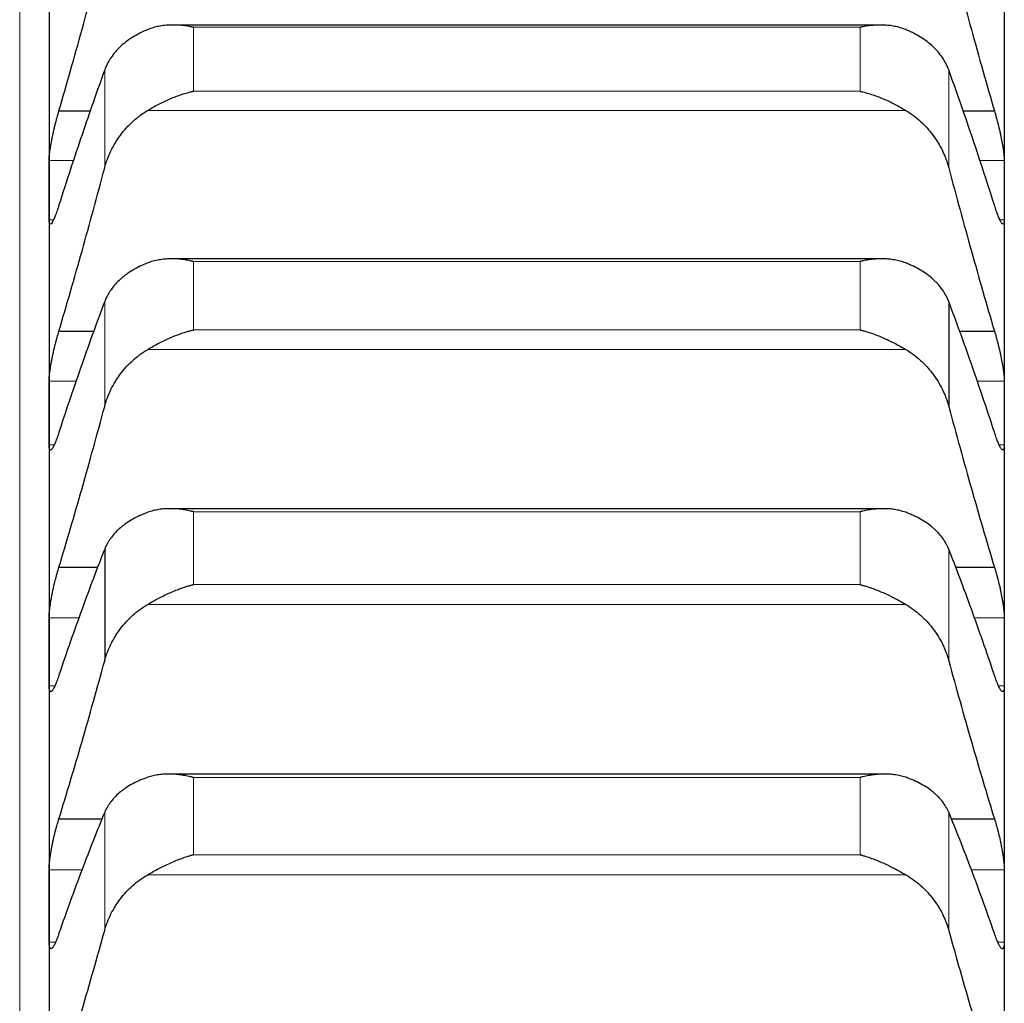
# Model space of a CAD drawing. Header units: inches. Extents: x 0 to 17820, y -10 to 12600.
# Tile 308 of 339: x 11825 to 11878, y 9229 to 9283. Entities that reach past the tile are written whole.
import ezdxf

# ---------------------------------------------------------------- set-up
doc = ezdxf.new("R2010")
doc.units = ezdxf.units.IN
doc.layers.add('1', color=7, linetype='Continuous', true_color=0xffffff)

msp = doc.modelspace()

# ---------------------------------------------------------------- linework, layer by layer
at = {"layer": '1', "color": 110, "linetype": 'Continuous', "lineweight": 13}
for p, q in [((11824.713, 9340.901), (11824.713, 8920.363)), ((11834.168, 9282.617), (11870.457, 9282.617)), ((11834.168, 9282.617), (11834.168, 9279.138)), ((11870.457, 9282.617), (11870.457, 9279.138)), ((11829.339, 9280.296), (11829.339, 9274.967)), ((11875.286, 9280.296), (11875.286, 9274.967)), ((11834.168, 9279.138), (11870.457, 9279.138)), ((11831.681, 9278.096), (11872.944, 9278.096)), ((11826.315, 9275.375), (11827.648, 9275.375)), ((11876.978, 9275.375), (11878.31, 9275.375)), ((11826.315, 9272.139), (11826.55, 9272.139)), ((11878.069, 9272.139), (11878.31, 9272.139)), ((11834.168, 9269.868), (11870.457, 9269.868)), ((11834.168, 9269.868), (11834.168, 9266.143)), ((11870.457, 9269.868), (11870.457, 9266.143)), ((11829.339, 9267.688), (11829.339, 9261.982)), ((11834.168, 9266.143), (11870.457, 9266.143)), ((11831.681, 9265.082), (11872.944, 9265.082)), ((11826.315, 9263.358), (11827.79, 9263.358)), ((11876.835, 9263.358), (11878.31, 9263.358)), ((11826.315, 9259.882), (11826.585, 9259.882)), ((11878.037, 9259.882), (11878.31, 9259.882)), ((11834.168, 9256.248), (11870.457, 9256.248)), ((11834.168, 9256.248), (11834.168, 9252.282)), ((11870.457, 9256.248), (11870.457, 9252.282)), ((11875.286, 9254.212), (11875.286, 9248.138)), ((11834.168, 9252.282), (11870.457, 9252.282)), ((11831.681, 9251.205), (11872.944, 9251.205)), ((11826.315, 9250.48), (11827.942, 9250.48)), ((11876.683, 9250.48), (11878.31, 9250.48)), ((11826.315, 9246.769), (11826.625, 9246.769)), ((11878.001, 9246.769), (11878.31, 9246.769)), ((11834.168, 9241.778), (11870.457, 9241.778)), ((11834.168, 9241.778), (11834.168, 9237.579)), ((11870.457, 9241.778), (11870.457, 9237.579)), ((11829.339, 9239.889), (11829.339, 9233.458)), ((11875.286, 9239.889), (11875.286, 9233.458)), ((11834.168, 9237.579), (11870.457, 9237.579)), ((11826.315, 9236.762), (11828.105, 9236.762)), ((11831.681, 9236.486), (11872.944, 9236.486)), ((11876.52, 9236.762), (11878.31, 9236.762)), ((11826.315, 9232.823), (11826.671, 9232.823)), ((11877.961, 9232.823), (11878.31, 9232.823))]:
    msp.add_line(p, q, dxfattribs=at)
at = {"layer": '1', "color": 2, "linetype": 'Continuous', "lineweight": 25}
for p, q in [((11826.313, 9285.017), (11826.313, 9273.757)), ((11878.313, 9285.017), (11878.313, 9273.757)), ((11871.562, 9282.742), (11833.088, 9282.742)), ((11826.85, 9278.066), (11828.558, 9278.066)), ((11876.066, 9278.066), (11877.775, 9278.066)), ((11826.313, 9273.757), (11826.313, 9261.62)), ((11878.313, 9273.757), (11878.313, 9261.62)), ((11871.649, 9270.013), (11833, 9270.013)), ((11875.286, 9267.688), (11875.286, 9261.982)), ((11826.85, 9266.08), (11828.755, 9266.08)), ((11875.87, 9266.08), (11877.775, 9266.08)), ((11826.313, 9261.62), (11826.313, 9248.625)), ((11878.313, 9261.62), (11878.313, 9248.625)), ((11871.733, 9256.414), (11832.913, 9256.414)), ((11829.339, 9254.212), (11829.339, 9248.138)), ((11826.85, 9253.229), (11828.967, 9253.229)), ((11875.658, 9253.229), (11877.775, 9253.229)), ((11826.313, 9248.625), (11826.313, 9234.792)), ((11878.313, 9248.625), (11878.313, 9234.792)), ((11871.806, 9241.967), (11832.827, 9241.967)), ((11826.85, 9239.533), (11829.198, 9239.533)), ((11875.427, 9239.533), (11877.775, 9239.533)), ((11826.313, 9234.792), (11826.313, 9220.145)), ((11878.313, 9234.792), (11878.313, 9220.145))]:
    msp.add_line(p, q, dxfattribs=at)
for points in [[(11826.85, 9278.066), (11827.061, 9278.792), (11827.481, 9280.256), (11828.106, 9282.489), (11828.725, 9284.76), (11829.135, 9286.298), (11829.339, 9287.073)], [(11875.286, 9287.073), (11875.49, 9286.298), (11875.9, 9284.76), (11876.519, 9282.489), (11877.144, 9280.256), (11877.564, 9278.792), (11877.775, 9278.066)], [(11829.339, 9280.296), (11829.135, 9279.733), (11828.725, 9278.582), (11828.106, 9276.782), (11827.481, 9274.907), (11827.061, 9273.608), (11826.85, 9272.946)], [(11877.775, 9272.946), (11877.564, 9273.608), (11877.144, 9274.907), (11876.519, 9276.782), (11875.9, 9278.582), (11875.49, 9279.733), (11875.286, 9280.296)], [(11826.313, 9273.757), (11826.313, 9274.296), (11826.313, 9274.836), (11826.315, 9275.375)], [(11826.85, 9266.08), (11827.061, 9266.793), (11827.481, 9268.232), (11828.106, 9270.434), (11828.725, 9272.676), (11829.135, 9274.199), (11829.339, 9274.967)], [(11875.286, 9274.967), (11875.49, 9274.199), (11875.9, 9272.676), (11876.519, 9270.434), (11877.144, 9268.232), (11877.564, 9266.793), (11877.775, 9266.08)], [(11878.31, 9275.375), (11878.312, 9274.836), (11878.313, 9274.296), (11878.313, 9273.757)], [(11826.315, 9272.139), (11826.313, 9272.678), (11826.313, 9273.218), (11826.313, 9273.757)], [(11878.313, 9273.757), (11878.313, 9273.218), (11878.312, 9272.678), (11878.31, 9272.139)], [(11829.339, 9267.688), (11829.135, 9267.148), (11828.725, 9266.041), (11828.106, 9264.303), (11827.481, 9262.487), (11827.061, 9261.225), (11826.85, 9260.58)], [(11877.775, 9260.58), (11877.564, 9261.225), (11877.144, 9262.487), (11876.519, 9264.303), (11875.9, 9266.041), (11875.49, 9267.148), (11875.286, 9267.688)], [(11826.313, 9261.62), (11826.313, 9262.199), (11826.313, 9262.779), (11826.315, 9263.358)], [(11878.31, 9263.358), (11878.312, 9262.779), (11878.313, 9262.199), (11878.313, 9261.62)], [(11826.315, 9259.882), (11826.313, 9260.461), (11826.313, 9261.04), (11826.313, 9261.62)], [(11826.85, 9253.229), (11827.061, 9253.927), (11827.481, 9255.34), (11828.106, 9257.506), (11828.725, 9259.717), (11829.135, 9261.222), (11829.339, 9261.982)], [(11875.286, 9261.982), (11875.49, 9261.222), (11875.9, 9259.717), (11876.519, 9257.506), (11877.144, 9255.34), (11877.564, 9253.927), (11877.775, 9253.229)], [(11878.313, 9261.62), (11878.313, 9261.04), (11878.312, 9260.461), (11878.31, 9259.882)], [(11829.339, 9254.212), (11829.135, 9253.695), (11828.725, 9252.634), (11828.106, 9250.961), (11827.481, 9249.207), (11827.061, 9247.984), (11826.85, 9247.358)], [(11877.775, 9247.358), (11877.564, 9247.984), (11877.144, 9249.207), (11876.519, 9250.961), (11875.9, 9252.634), (11875.49, 9253.695), (11875.286, 9254.212)], [(11826.313, 9248.625), (11826.313, 9249.243), (11826.313, 9249.862), (11826.315, 9250.48)], [(11878.31, 9250.48), (11878.312, 9249.862), (11878.313, 9249.243), (11878.313, 9248.625)], [(11826.315, 9246.769), (11826.313, 9247.388), (11826.313, 9248.006), (11826.313, 9248.625)], [(11878.313, 9248.625), (11878.313, 9248.006), (11878.312, 9247.388), (11878.31, 9246.769)], [(11826.85, 9239.533), (11827.061, 9240.216), (11827.481, 9241.6), (11828.106, 9243.726), (11828.725, 9245.903), (11829.135, 9247.388), (11829.339, 9248.138)], [(11875.286, 9248.138), (11875.49, 9247.388), (11875.9, 9245.903), (11876.519, 9243.726), (11877.144, 9241.6), (11877.564, 9240.216), (11877.775, 9239.533)], [(11829.339, 9239.889), (11829.135, 9239.397), (11828.725, 9238.384), (11828.106, 9236.779), (11827.481, 9235.09), (11827.061, 9233.907), (11826.85, 9233.301)], [(11877.775, 9233.301), (11877.564, 9233.907), (11877.144, 9235.09), (11876.519, 9236.779), (11875.9, 9238.384), (11875.49, 9239.397), (11875.286, 9239.889)], [(11826.313, 9234.792), (11826.313, 9235.449), (11826.313, 9236.105), (11826.315, 9236.762)], [(11878.31, 9236.762), (11878.312, 9236.105), (11878.313, 9235.449), (11878.313, 9234.792)], [(11826.315, 9232.823), (11826.313, 9233.479), (11826.313, 9234.136), (11826.313, 9234.792)], [(11878.313, 9234.792), (11878.313, 9234.136), (11878.312, 9233.479), (11878.31, 9232.823)], [(11826.85, 9225.015), (11827.061, 9225.682), (11827.481, 9227.034), (11828.106, 9229.118), (11828.725, 9231.256), (11829.135, 9232.718), (11829.339, 9233.458)], [(11875.286, 9233.458), (11875.49, 9232.718), (11875.9, 9231.256), (11876.519, 9229.118), (11877.144, 9227.034), (11877.564, 9225.682), (11877.775, 9225.015)]]:
    msp.add_open_spline(points, degree=3, dxfattribs=at)
for points, knots in [([(11831.681, 9282.492), (11831.535, 9282.433), (11831.395, 9282.37), (11831.126, 9282.234), (11830.869, 9282.089), (11830.632, 9281.927), (11830.492, 9281.82), (11830.464, 9281.798), (11830.409, 9281.754), (11830.382, 9281.732), (11830.302, 9281.664), (11830.25, 9281.618), (11830.1, 9281.477), (11830.008, 9281.381), (11829.836, 9281.181), (11829.757, 9281.078), (11829.649, 9280.918), (11829.615, 9280.864), (11829.566, 9280.782), (11829.55, 9280.754), (11829.519, 9280.698), (11829.504, 9280.67), (11829.432, 9280.529), (11829.381, 9280.414), (11829.339, 9280.296)], [0, 0, 0, 0, 0.125, 0.125, 0.25, 0.375, 0.375, 0.40625, 0.40625, 0.4375, 0.4375, 0.5, 0.5, 0.625, 0.625, 0.75, 0.75, 0.8125, 0.8125, 0.84375, 0.84375, 0.875, 0.875, 1, 1, 1, 1]), ([(11834.168, 9282.617), (11834.165, 9282.618), (11834.162, 9282.619), (11834.155, 9282.62), (11834.152, 9282.621), (11834.142, 9282.623), (11834.122, 9282.627), (11834.076, 9282.637), (11833.983, 9282.655), (11833.904, 9282.669), (11833.746, 9282.694), (11833.641, 9282.707), (11833.327, 9282.739), (11833.119, 9282.747), (11832.808, 9282.736), (11832.704, 9282.729), (11832.549, 9282.712), (11832.497, 9282.705), (11832.393, 9282.69), (11832.342, 9282.681), (11832.187, 9282.65), (11832.084, 9282.626), (11831.881, 9282.567), (11831.781, 9282.532), (11831.681, 9282.492)], [0, 0, 0, 0, 0.003906, 0.003906, 0.007813, 0.007813, 0.015625, 0.03125, 0.0625, 0.125, 0.125, 0.25, 0.25, 0.5, 0.5, 0.625, 0.625, 0.6875, 0.6875, 0.75, 0.75, 0.875, 0.875, 1, 1, 1, 1]), ([(11872.944, 9282.492), (11872.844, 9282.532), (11872.744, 9282.567), (11872.543, 9282.625), (11872.442, 9282.65), (11872.238, 9282.69), (11872.135, 9282.705), (11871.929, 9282.728), (11871.824, 9282.736), (11871.615, 9282.743), (11871.51, 9282.743), (11871.3, 9282.736), (11871.195, 9282.728), (11870.985, 9282.708), (11870.879, 9282.694), (11870.721, 9282.669), (11870.642, 9282.655), (11870.549, 9282.637), (11870.503, 9282.627), (11870.483, 9282.623), (11870.47, 9282.62), (11870.463, 9282.619), (11870.457, 9282.617)], [0, 0, 0, 0, 0.125, 0.125, 0.25, 0.25, 0.375, 0.375, 0.5, 0.5, 0.625, 0.625, 0.75, 0.75, 0.875, 0.875, 0.9375, 0.96875, 0.984375, 0.992188, 0.992188, 1, 1, 1, 1]), ([(11875.286, 9280.296), (11875.244, 9280.414), (11875.194, 9280.529), (11875.079, 9280.752), (11874.95, 9280.97), (11874.792, 9281.177), (11874.663, 9281.328), (11874.618, 9281.377), (11874.548, 9281.451), (11874.524, 9281.475), (11874.475, 9281.523), (11874.451, 9281.547), (11874.326, 9281.664), (11874.114, 9281.843), (11873.879, 9282.005), (11873.632, 9282.159), (11873.503, 9282.232), (11873.333, 9282.318), (11873.299, 9282.335), (11873.229, 9282.368), (11873.125, 9282.417), (11873.017, 9282.463), (11872.944, 9282.492)], [0, 0, 0, 0, 0.125, 0.125, 0.25, 0.375, 0.375, 0.4375, 0.4375, 0.46875, 0.46875, 0.5, 0.5, 0.625, 0.75, 0.75, 0.875, 0.875, 0.90625, 0.90625, 0.9375, 1, 1, 1, 1]), ([(11831.681, 9278.096), (11831.781, 9278.156), (11831.881, 9278.214), (11832.082, 9278.327), (11832.183, 9278.382), (11832.387, 9278.487), (11832.49, 9278.538), (11832.696, 9278.636), (11832.801, 9278.682), (11833.01, 9278.772), (11833.115, 9278.814), (11833.325, 9278.893), (11833.43, 9278.93), (11833.64, 9278.998), (11833.746, 9279.03), (11833.904, 9279.073), (11833.983, 9279.094), (11834.076, 9279.117), (11834.122, 9279.127), (11834.142, 9279.132), (11834.155, 9279.135), (11834.162, 9279.136), (11834.168, 9279.138)], [0, 0, 0, 0, 0.125, 0.125, 0.25, 0.25, 0.375, 0.375, 0.5, 0.5, 0.625, 0.625, 0.75, 0.75, 0.875, 0.875, 0.9375, 0.96875, 0.984375, 0.992188, 0.992188, 1, 1, 1, 1]), ([(11870.457, 9279.138), (11870.46, 9279.137), (11870.463, 9279.136), (11870.47, 9279.135), (11870.473, 9279.134), (11870.483, 9279.132), (11870.503, 9279.127), (11870.549, 9279.117), (11870.642, 9279.094), (11870.827, 9279.046), (11870.984, 9278.998), (11871.298, 9278.896), (11871.506, 9278.818), (11871.817, 9278.686), (11871.921, 9278.639), (11872.076, 9278.566), (11872.128, 9278.541), (11872.232, 9278.49), (11872.284, 9278.464), (11872.438, 9278.383), (11872.541, 9278.328), (11872.744, 9278.215), (11872.844, 9278.156), (11872.944, 9278.096)], [0, 0, 0, 0, 0.003906, 0.003906, 0.007813, 0.007813, 0.015625, 0.03125, 0.0625, 0.125, 0.25, 0.25, 0.5, 0.5, 0.625, 0.625, 0.6875, 0.6875, 0.75, 0.75, 0.875, 0.875, 1, 1, 1, 1]), ([(11826.315, 9275.375), (11826.315, 9275.407), (11826.317, 9275.475), (11826.325, 9275.593), (11826.334, 9275.682), (11826.342, 9275.752), (11826.345, 9275.776), (11826.351, 9275.826), (11826.354, 9275.851), (11826.372, 9275.978), (11826.389, 9276.087), (11826.413, 9276.232), (11826.419, 9276.261), (11826.427, 9276.306), (11826.429, 9276.321), (11826.435, 9276.351), (11826.449, 9276.427), (11826.475, 9276.565), (11826.501, 9276.69), (11826.528, 9276.817), (11826.543, 9276.881), (11826.586, 9277.076), (11826.617, 9277.204), (11826.665, 9277.395), (11826.681, 9277.459), (11826.705, 9277.553), (11826.714, 9277.585), (11826.731, 9277.648), (11826.739, 9277.679), (11826.781, 9277.833), (11826.816, 9277.952), (11826.85, 9278.066)], [0, 0, 0, 0, 0.0625, 0.125, 0.1875, 0.1875, 0.21875, 0.21875, 0.25, 0.25, 0.375, 0.375, 0.40625, 0.40625, 0.421875, 0.421875, 0.4375, 0.5, 0.5625, 0.5625, 0.625, 0.625, 0.75, 0.75, 0.8125, 0.8125, 0.84375, 0.84375, 0.875, 0.875, 1, 1, 1, 1]), ([(11829.339, 9274.967), (11829.381, 9275.128), (11829.431, 9275.285), (11829.546, 9275.595), (11829.675, 9275.898), (11829.833, 9276.189), (11829.962, 9276.403), (11830.007, 9276.474), (11830.077, 9276.578), (11830.101, 9276.613), (11830.15, 9276.682), (11830.174, 9276.716), (11830.299, 9276.883), (11830.511, 9277.141), (11830.746, 9277.378), (11830.993, 9277.603), (11831.122, 9277.711), (11831.292, 9277.838), (11831.326, 9277.863), (11831.396, 9277.912), (11831.5, 9277.984), (11831.608, 9278.052), (11831.681, 9278.096)], [0, 0, 0, 0, 0.125, 0.125, 0.25, 0.375, 0.375, 0.4375, 0.4375, 0.46875, 0.46875, 0.5, 0.5, 0.625, 0.75, 0.75, 0.875, 0.875, 0.90625, 0.90625, 0.9375, 1, 1, 1, 1]), ([(11872.944, 9278.096), (11873.09, 9278.009), (11873.23, 9277.915), (11873.499, 9277.714), (11873.756, 9277.501), (11873.993, 9277.264), (11874.133, 9277.109), (11874.161, 9277.077), (11874.216, 9277.014), (11874.243, 9276.981), (11874.323, 9276.884), (11874.375, 9276.817), (11874.525, 9276.616), (11874.617, 9276.478), (11874.789, 9276.195), (11874.868, 9276.05), (11874.976, 9275.826), (11875.01, 9275.751), (11875.059, 9275.636), (11875.075, 9275.598), (11875.106, 9275.52), (11875.121, 9275.481), (11875.193, 9275.286), (11875.244, 9275.128), (11875.286, 9274.967)], [0, 0, 0, 0, 0.125, 0.125, 0.25, 0.375, 0.375, 0.40625, 0.40625, 0.4375, 0.4375, 0.5, 0.5, 0.625, 0.625, 0.75, 0.75, 0.8125, 0.8125, 0.84375, 0.84375, 0.875, 0.875, 1, 1, 1, 1]), ([(11877.775, 9278.066), (11877.81, 9277.952), (11877.844, 9277.833), (11877.894, 9277.65), (11877.91, 9277.588), (11877.935, 9277.493), (11877.943, 9277.462), (11877.96, 9277.398), (11877.968, 9277.366), (11878.008, 9277.205), (11878.038, 9277.077), (11878.082, 9276.885), (11878.096, 9276.821), (11878.116, 9276.725), (11878.123, 9276.693), (11878.136, 9276.629), (11878.142, 9276.598), (11878.174, 9276.442), (11878.196, 9276.322), (11878.221, 9276.177), (11878.226, 9276.149), (11878.235, 9276.092), (11878.239, 9276.064), (11878.252, 9275.981), (11878.26, 9275.928), (11878.281, 9275.776), (11878.291, 9275.682), (11878.3, 9275.576), (11878.302, 9275.556), (11878.305, 9275.516), (11878.306, 9275.497), (11878.309, 9275.441), (11878.31, 9275.407), (11878.31, 9275.375)], [0, 0, 0, 0, 0.125, 0.125, 0.1875, 0.1875, 0.21875, 0.21875, 0.25, 0.25, 0.375, 0.375, 0.4375, 0.4375, 0.46875, 0.46875, 0.5, 0.5, 0.625, 0.625, 0.65625, 0.65625, 0.6875, 0.6875, 0.75, 0.75, 0.875, 0.875, 0.90625, 0.90625, 0.9375, 0.9375, 1, 1, 1, 1]), ([(11826.85, 9272.946), (11826.815, 9272.833), (11826.781, 9272.727), (11826.731, 9272.58), (11826.715, 9272.533), (11826.69, 9272.465), (11826.682, 9272.442), (11826.665, 9272.399), (11826.657, 9272.378), (11826.617, 9272.276), (11826.587, 9272.204), (11826.543, 9272.113), (11826.529, 9272.085), (11826.509, 9272.047), (11826.502, 9272.035), (11826.489, 9272.012), (11826.483, 9272.002), (11826.451, 9271.954), (11826.429, 9271.928), (11826.404, 9271.911), (11826.399, 9271.908), (11826.39, 9271.905), (11826.386, 9271.904), (11826.373, 9271.903), (11826.365, 9271.906), (11826.344, 9271.924), (11826.334, 9271.949), (11826.325, 9271.997), (11826.323, 9272.007), (11826.32, 9272.029), (11826.319, 9272.041), (11826.316, 9272.079), (11826.315, 9272.107), (11826.315, 9272.139)], [0, 0, 0, 0, 0.125, 0.125, 0.1875, 0.1875, 0.21875, 0.21875, 0.25, 0.25, 0.375, 0.375, 0.4375, 0.4375, 0.46875, 0.46875, 0.5, 0.5, 0.625, 0.625, 0.65625, 0.65625, 0.6875, 0.6875, 0.75, 0.75, 0.875, 0.875, 0.90625, 0.90625, 0.9375, 0.9375, 1, 1, 1, 1]), ([(11878.31, 9272.139), (11878.31, 9272.107), (11878.308, 9272.051), (11878.3, 9271.985), (11878.291, 9271.953), (11878.283, 9271.934), (11878.28, 9271.929), (11878.274, 9271.919), (11878.271, 9271.915), (11878.253, 9271.9), (11878.236, 9271.9), (11878.212, 9271.917), (11878.206, 9271.921), (11878.198, 9271.929), (11878.196, 9271.932), (11878.19, 9271.937), (11878.176, 9271.953), (11878.15, 9271.989), (11878.124, 9272.033), (11878.097, 9272.083), (11878.083, 9272.111), (11878.039, 9272.204), (11878.008, 9272.275), (11877.96, 9272.397), (11877.944, 9272.44), (11877.92, 9272.508), (11877.911, 9272.531), (11877.894, 9272.579), (11877.886, 9272.603), (11877.844, 9272.727), (11877.809, 9272.833), (11877.775, 9272.946)], [0, 0, 0, 0, 0.0625, 0.125, 0.1875, 0.1875, 0.21875, 0.21875, 0.25, 0.25, 0.375, 0.375, 0.40625, 0.40625, 0.421875, 0.421875, 0.4375, 0.5, 0.5625, 0.5625, 0.625, 0.625, 0.75, 0.75, 0.8125, 0.8125, 0.84375, 0.84375, 0.875, 0.875, 1, 1, 1, 1]), ([(11831.681, 9269.789), (11831.535, 9269.733), (11831.395, 9269.672), (11831.126, 9269.543), (11830.869, 9269.405), (11830.632, 9269.249), (11830.492, 9269.147), (11830.464, 9269.126), (11830.409, 9269.084), (11830.382, 9269.063), (11830.302, 9268.998), (11830.25, 9268.954), (11830.1, 9268.82), (11830.008, 9268.727), (11829.836, 9268.536), (11829.757, 9268.437), (11829.649, 9268.284), (11829.615, 9268.232), (11829.566, 9268.153), (11829.55, 9268.127), (11829.519, 9268.073), (11829.504, 9268.046), (11829.432, 9267.911), (11829.381, 9267.801), (11829.339, 9267.688)], [0, 0, 0, 0, 0.125, 0.125, 0.25, 0.375, 0.375, 0.40625, 0.40625, 0.4375, 0.4375, 0.5, 0.5, 0.625, 0.625, 0.75, 0.75, 0.8125, 0.8125, 0.84375, 0.84375, 0.875, 0.875, 1, 1, 1, 1]), ([(11834.168, 9269.868), (11834.165, 9269.869), (11834.162, 9269.87), (11834.155, 9269.871), (11834.152, 9269.872), (11834.142, 9269.874), (11834.122, 9269.879), (11834.076, 9269.889), (11833.983, 9269.909), (11833.904, 9269.924), (11833.746, 9269.952), (11833.641, 9269.967), (11833.327, 9270.004), (11833.119, 9270.015), (11832.808, 9270.011), (11832.704, 9270.006), (11832.549, 9269.992), (11832.497, 9269.986), (11832.393, 9269.972), (11832.342, 9269.965), (11832.187, 9269.937), (11832.084, 9269.915), (11831.881, 9269.86), (11831.781, 9269.827), (11831.681, 9269.789)], [0, 0, 0, 0, 0.003906, 0.003906, 0.007812, 0.007812, 0.015625, 0.03125, 0.0625, 0.125, 0.125, 0.25, 0.25, 0.5, 0.5, 0.625, 0.625, 0.6875, 0.6875, 0.75, 0.75, 0.875, 0.875, 1, 1, 1, 1]), ([(11872.944, 9269.789), (11872.844, 9269.827), (11872.744, 9269.86), (11872.543, 9269.914), (11872.442, 9269.937), (11872.238, 9269.973), (11872.135, 9269.986), (11871.929, 9270.005), (11871.824, 9270.011), (11871.615, 9270.014), (11871.51, 9270.012), (11871.3, 9270.001), (11871.195, 9269.992), (11870.985, 9269.967), (11870.879, 9269.952), (11870.721, 9269.924), (11870.642, 9269.909), (11870.549, 9269.889), (11870.503, 9269.879), (11870.483, 9269.874), (11870.47, 9269.871), (11870.463, 9269.87), (11870.457, 9269.868)], [0, 0, 0, 0, 0.125, 0.125, 0.25, 0.25, 0.375, 0.375, 0.5, 0.5, 0.625, 0.625, 0.75, 0.75, 0.875, 0.875, 0.9375, 0.96875, 0.984375, 0.992188, 0.992188, 1, 1, 1, 1]), ([(11875.286, 9267.688), (11875.244, 9267.801), (11875.194, 9267.911), (11875.079, 9268.125), (11874.95, 9268.334), (11874.792, 9268.532), (11874.663, 9268.676), (11874.618, 9268.724), (11874.548, 9268.794), (11874.524, 9268.817), (11874.475, 9268.863), (11874.451, 9268.886), (11874.326, 9268.998), (11874.114, 9269.169), (11873.879, 9269.324), (11873.632, 9269.471), (11873.503, 9269.541), (11873.333, 9269.623), (11873.299, 9269.639), (11873.229, 9269.67), (11873.125, 9269.717), (11873.017, 9269.761), (11872.944, 9269.789)], [0, 0, 0, 0, 0.125, 0.125, 0.25, 0.375, 0.375, 0.4375, 0.4375, 0.46875, 0.46875, 0.5, 0.5, 0.625, 0.75, 0.75, 0.875, 0.875, 0.90625, 0.90625, 0.9375, 1, 1, 1, 1]), ([(11826.315, 9263.358), (11826.315, 9263.392), (11826.317, 9263.465), (11826.325, 9263.589), (11826.334, 9263.681), (11826.342, 9263.754), (11826.345, 9263.78), (11826.351, 9263.831), (11826.354, 9263.857), (11826.372, 9263.988), (11826.389, 9264.1), (11826.413, 9264.248), (11826.419, 9264.278), (11826.427, 9264.323), (11826.429, 9264.338), (11826.435, 9264.369), (11826.449, 9264.446), (11826.475, 9264.586), (11826.501, 9264.712), (11826.528, 9264.84), (11826.543, 9264.905), (11826.586, 9265.1), (11826.617, 9265.228), (11826.665, 9265.418), (11826.681, 9265.481), (11826.705, 9265.575), (11826.714, 9265.606), (11826.731, 9265.668), (11826.739, 9265.699), (11826.781, 9265.851), (11826.816, 9265.968), (11826.85, 9266.08)], [0, 0, 0, 0, 0.0625, 0.125, 0.1875, 0.1875, 0.21875, 0.21875, 0.25, 0.25, 0.375, 0.375, 0.40625, 0.40625, 0.421875, 0.421875, 0.4375, 0.5, 0.5625, 0.5625, 0.625, 0.625, 0.75, 0.75, 0.8125, 0.8125, 0.84375, 0.84375, 0.875, 0.875, 1, 1, 1, 1]), ([(11831.681, 9265.082), (11831.781, 9265.142), (11831.881, 9265.2), (11832.082, 9265.312), (11832.183, 9265.367), (11832.387, 9265.473), (11832.49, 9265.525), (11832.696, 9265.623), (11832.801, 9265.671), (11833.01, 9265.762), (11833.115, 9265.805), (11833.325, 9265.886), (11833.43, 9265.924), (11833.64, 9265.996), (11833.746, 9266.029), (11833.904, 9266.074), (11833.983, 9266.096), (11834.076, 9266.12), (11834.122, 9266.131), (11834.142, 9266.136), (11834.155, 9266.139), (11834.162, 9266.141), (11834.168, 9266.143)], [0, 0, 0, 0, 0.125, 0.125, 0.25, 0.25, 0.375, 0.375, 0.5, 0.5, 0.625, 0.625, 0.75, 0.75, 0.875, 0.875, 0.9375, 0.96875, 0.984375, 0.992188, 0.992188, 1, 1, 1, 1]), ([(11870.457, 9266.143), (11870.46, 9266.142), (11870.463, 9266.141), (11870.47, 9266.139), (11870.473, 9266.139), (11870.483, 9266.136), (11870.503, 9266.131), (11870.549, 9266.12), (11870.642, 9266.096), (11870.827, 9266.045), (11870.984, 9265.996), (11871.298, 9265.889), (11871.506, 9265.809), (11871.817, 9265.674), (11871.921, 9265.627), (11872.076, 9265.553), (11872.128, 9265.528), (11872.232, 9265.476), (11872.284, 9265.449), (11872.438, 9265.369), (11872.541, 9265.314), (11872.744, 9265.2), (11872.844, 9265.142), (11872.944, 9265.082)], [0, 0, 0, 0, 0.003906, 0.003906, 0.007813, 0.007813, 0.015625, 0.03125, 0.0625, 0.125, 0.25, 0.25, 0.5, 0.5, 0.625, 0.625, 0.6875, 0.6875, 0.75, 0.75, 0.875, 0.875, 1, 1, 1, 1]), ([(11877.775, 9266.08), (11877.81, 9265.968), (11877.844, 9265.852), (11877.894, 9265.671), (11877.91, 9265.609), (11877.935, 9265.516), (11877.943, 9265.484), (11877.96, 9265.421), (11877.968, 9265.389), (11878.008, 9265.229), (11878.038, 9265.101), (11878.082, 9264.908), (11878.096, 9264.844), (11878.116, 9264.747), (11878.123, 9264.715), (11878.136, 9264.651), (11878.142, 9264.619), (11878.174, 9264.462), (11878.196, 9264.34), (11878.221, 9264.192), (11878.226, 9264.163), (11878.235, 9264.105), (11878.239, 9264.076), (11878.252, 9263.991), (11878.26, 9263.937), (11878.281, 9263.779), (11878.291, 9263.682), (11878.3, 9263.571), (11878.302, 9263.549), (11878.305, 9263.508), (11878.306, 9263.487), (11878.309, 9263.428), (11878.31, 9263.392), (11878.31, 9263.358)], [0, 0, 0, 0, 0.125, 0.125, 0.1875, 0.1875, 0.21875, 0.21875, 0.25, 0.25, 0.375, 0.375, 0.4375, 0.4375, 0.46875, 0.46875, 0.5, 0.5, 0.625, 0.625, 0.65625, 0.65625, 0.6875, 0.6875, 0.75, 0.75, 0.875, 0.875, 0.90625, 0.90625, 0.9375, 0.9375, 1, 1, 1, 1]), ([(11829.339, 9261.982), (11829.381, 9262.141), (11829.431, 9262.297), (11829.546, 9262.603), (11829.675, 9262.903), (11829.833, 9263.192), (11829.962, 9263.404), (11830.007, 9263.474), (11830.077, 9263.577), (11830.101, 9263.612), (11830.15, 9263.68), (11830.174, 9263.713), (11830.299, 9263.88), (11830.511, 9264.135), (11830.746, 9264.37), (11830.993, 9264.593), (11831.122, 9264.7), (11831.292, 9264.826), (11831.326, 9264.85), (11831.396, 9264.899), (11831.5, 9264.971), (11831.608, 9265.039), (11831.681, 9265.082)], [0, 0, 0, 0, 0.125, 0.125, 0.25, 0.375, 0.375, 0.4375, 0.4375, 0.46875, 0.46875, 0.5, 0.5, 0.625, 0.75, 0.75, 0.875, 0.875, 0.90625, 0.90625, 0.9375, 1, 1, 1, 1]), ([(11872.944, 9265.082), (11873.09, 9264.995), (11873.23, 9264.902), (11873.499, 9264.703), (11873.756, 9264.492), (11873.993, 9264.257), (11874.133, 9264.103), (11874.161, 9264.072), (11874.216, 9264.009), (11874.243, 9263.977), (11874.323, 9263.88), (11874.375, 9263.814), (11874.525, 9263.615), (11874.617, 9263.478), (11874.789, 9263.197), (11874.868, 9263.053), (11874.976, 9262.832), (11875.01, 9262.757), (11875.059, 9262.644), (11875.075, 9262.606), (11875.106, 9262.529), (11875.121, 9262.491), (11875.193, 9262.298), (11875.244, 9262.141), (11875.286, 9261.982)], [0, 0, 0, 0, 0.125, 0.125, 0.25, 0.375, 0.375, 0.40625, 0.40625, 0.4375, 0.4375, 0.5, 0.5, 0.625, 0.625, 0.75, 0.75, 0.8125, 0.8125, 0.84375, 0.84375, 0.875, 0.875, 1, 1, 1, 1]), ([(11826.85, 9260.58), (11826.815, 9260.47), (11826.781, 9260.367), (11826.731, 9260.225), (11826.715, 9260.179), (11826.69, 9260.114), (11826.682, 9260.093), (11826.665, 9260.051), (11826.657, 9260.031), (11826.617, 9259.934), (11826.587, 9259.867), (11826.543, 9259.782), (11826.529, 9259.756), (11826.509, 9259.722), (11826.502, 9259.711), (11826.489, 9259.692), (11826.483, 9259.682), (11826.451, 9259.641), (11826.429, 9259.62), (11826.404, 9259.609), (11826.399, 9259.608), (11826.39, 9259.607), (11826.386, 9259.607), (11826.373, 9259.61), (11826.365, 9259.616), (11826.344, 9259.642), (11826.334, 9259.672), (11826.325, 9259.726), (11826.323, 9259.737), (11826.32, 9259.762), (11826.319, 9259.775), (11826.316, 9259.817), (11826.315, 9259.848), (11826.315, 9259.882)], [0, 0, 0, 0, 0.125, 0.125, 0.1875, 0.1875, 0.21875, 0.21875, 0.25, 0.25, 0.375, 0.375, 0.4375, 0.4375, 0.46875, 0.46875, 0.5, 0.5, 0.625, 0.625, 0.65625, 0.65625, 0.6875, 0.6875, 0.75, 0.75, 0.875, 0.875, 0.90625, 0.90625, 0.9375, 0.9375, 1, 1, 1, 1]), ([(11878.31, 9259.882), (11878.31, 9259.848), (11878.308, 9259.787), (11878.3, 9259.713), (11878.291, 9259.676), (11878.283, 9259.653), (11878.28, 9259.646), (11878.274, 9259.634), (11878.271, 9259.629), (11878.253, 9259.607), (11878.236, 9259.603), (11878.212, 9259.613), (11878.206, 9259.616), (11878.198, 9259.621), (11878.196, 9259.623), (11878.19, 9259.628), (11878.176, 9259.64), (11878.15, 9259.671), (11878.124, 9259.71), (11878.097, 9259.755), (11878.083, 9259.78), (11878.039, 9259.866), (11878.008, 9259.933), (11877.96, 9260.049), (11877.944, 9260.09), (11877.92, 9260.155), (11877.911, 9260.178), (11877.894, 9260.224), (11877.886, 9260.247), (11877.844, 9260.367), (11877.809, 9260.47), (11877.775, 9260.58)], [0, 0, 0, 0, 0.0625, 0.125, 0.1875, 0.1875, 0.21875, 0.21875, 0.25, 0.25, 0.375, 0.375, 0.40625, 0.40625, 0.421875, 0.421875, 0.4375, 0.5, 0.5625, 0.5625, 0.625, 0.625, 0.75, 0.75, 0.8125, 0.8125, 0.84375, 0.84375, 0.875, 0.875, 1, 1, 1, 1]), ([(11831.681, 9256.215), (11831.535, 9256.161), (11831.395, 9256.104), (11831.126, 9255.981), (11830.869, 9255.849), (11830.632, 9255.702), (11830.492, 9255.604), (11830.464, 9255.584), (11830.409, 9255.544), (11830.382, 9255.524), (11830.302, 9255.462), (11830.25, 9255.42), (11830.1, 9255.292), (11830.008, 9255.204), (11829.836, 9255.022), (11829.757, 9254.927), (11829.649, 9254.781), (11829.615, 9254.732), (11829.566, 9254.657), (11829.55, 9254.631), (11829.519, 9254.58), (11829.504, 9254.554), (11829.432, 9254.425), (11829.381, 9254.32), (11829.339, 9254.212)], [0, 0, 0, 0, 0.125, 0.125, 0.25, 0.375, 0.375, 0.40625, 0.40625, 0.4375, 0.4375, 0.5, 0.5, 0.625, 0.625, 0.75, 0.75, 0.8125, 0.8125, 0.84375, 0.84375, 0.875, 0.875, 1, 1, 1, 1]), ([(11834.168, 9256.248), (11834.165, 9256.249), (11834.162, 9256.25), (11834.155, 9256.251), (11834.152, 9256.252), (11834.142, 9256.254), (11834.122, 9256.259), (11834.076, 9256.27), (11833.983, 9256.291), (11833.904, 9256.308), (11833.746, 9256.338), (11833.641, 9256.355), (11833.327, 9256.397), (11833.119, 9256.413), (11832.808, 9256.415), (11832.704, 9256.411), (11832.549, 9256.4), (11832.497, 9256.396), (11832.393, 9256.384), (11832.342, 9256.377), (11832.187, 9256.353), (11832.084, 9256.333), (11831.881, 9256.282), (11831.781, 9256.251), (11831.681, 9256.215)], [0, 0, 0, 0, 0.003906, 0.003906, 0.007812, 0.007812, 0.015625, 0.03125, 0.0625, 0.125, 0.125, 0.25, 0.25, 0.5, 0.5, 0.625, 0.625, 0.6875, 0.6875, 0.75, 0.75, 0.875, 0.875, 1, 1, 1, 1]), ([(11872.944, 9256.215), (11872.844, 9256.251), (11872.744, 9256.281), (11872.543, 9256.332), (11872.442, 9256.353), (11872.238, 9256.385), (11872.135, 9256.396), (11871.929, 9256.411), (11871.824, 9256.414), (11871.615, 9256.414), (11871.51, 9256.41), (11871.3, 9256.395), (11871.195, 9256.384), (11870.985, 9256.355), (11870.879, 9256.338), (11870.721, 9256.308), (11870.642, 9256.291), (11870.549, 9256.27), (11870.503, 9256.259), (11870.483, 9256.254), (11870.47, 9256.251), (11870.463, 9256.25), (11870.457, 9256.248)], [0, 0, 0, 0, 0.125, 0.125, 0.25, 0.25, 0.375, 0.375, 0.5, 0.5, 0.625, 0.625, 0.75, 0.75, 0.875, 0.875, 0.9375, 0.96875, 0.984375, 0.992187, 0.992187, 1, 1, 1, 1]), ([(11875.286, 9254.212), (11875.244, 9254.32), (11875.194, 9254.425), (11875.079, 9254.629), (11874.95, 9254.829), (11874.792, 9255.018), (11874.663, 9255.156), (11874.618, 9255.201), (11874.548, 9255.268), (11874.524, 9255.29), (11874.475, 9255.334), (11874.451, 9255.355), (11874.326, 9255.462), (11874.114, 9255.625), (11873.879, 9255.773), (11873.632, 9255.912), (11873.503, 9255.979), (11873.333, 9256.057), (11873.299, 9256.072), (11873.229, 9256.102), (11873.125, 9256.146), (11873.017, 9256.188), (11872.944, 9256.215)], [0, 0, 0, 0, 0.125, 0.125, 0.25, 0.375, 0.375, 0.4375, 0.4375, 0.46875, 0.46875, 0.5, 0.5, 0.625, 0.75, 0.75, 0.875, 0.875, 0.90625, 0.90625, 0.9375, 1, 1, 1, 1]), ([(11826.315, 9250.48), (11826.315, 9250.516), (11826.317, 9250.593), (11826.325, 9250.723), (11826.334, 9250.82), (11826.342, 9250.896), (11826.345, 9250.922), (11826.351, 9250.974), (11826.354, 9251.001), (11826.372, 9251.136), (11826.389, 9251.251), (11826.413, 9251.401), (11826.419, 9251.432), (11826.427, 9251.478), (11826.429, 9251.493), (11826.435, 9251.525), (11826.449, 9251.602), (11826.475, 9251.744), (11826.501, 9251.871), (11826.528, 9252), (11826.543, 9252.065), (11826.586, 9252.26), (11826.617, 9252.388), (11826.665, 9252.577), (11826.681, 9252.64), (11826.705, 9252.732), (11826.714, 9252.763), (11826.731, 9252.825), (11826.739, 9252.855), (11826.781, 9253.005), (11826.816, 9253.119), (11826.85, 9253.229)], [0, 0, 0, 0, 0.0625, 0.125, 0.1875, 0.1875, 0.21875, 0.21875, 0.25, 0.25, 0.375, 0.375, 0.40625, 0.40625, 0.421875, 0.421875, 0.4375, 0.5, 0.5625, 0.5625, 0.625, 0.625, 0.75, 0.75, 0.8125, 0.8125, 0.84375, 0.84375, 0.875, 0.875, 1, 1, 1, 1]), ([(11877.775, 9253.229), (11877.81, 9253.119), (11877.844, 9253.005), (11877.894, 9252.827), (11877.91, 9252.766), (11877.935, 9252.674), (11877.943, 9252.642), (11877.96, 9252.579), (11877.968, 9252.548), (11878.008, 9252.389), (11878.038, 9252.261), (11878.082, 9252.068), (11878.096, 9252.003), (11878.116, 9251.906), (11878.123, 9251.874), (11878.136, 9251.809), (11878.142, 9251.777), (11878.174, 9251.619), (11878.196, 9251.495), (11878.221, 9251.345), (11878.226, 9251.315), (11878.235, 9251.256), (11878.239, 9251.226), (11878.252, 9251.139), (11878.26, 9251.083), (11878.281, 9250.921), (11878.291, 9250.821), (11878.3, 9250.705), (11878.302, 9250.682), (11878.305, 9250.638), (11878.306, 9250.617), (11878.309, 9250.555), (11878.31, 9250.516), (11878.31, 9250.48)], [0, 0, 0, 0, 0.125, 0.125, 0.1875, 0.1875, 0.21875, 0.21875, 0.25, 0.25, 0.375, 0.375, 0.4375, 0.4375, 0.46875, 0.46875, 0.5, 0.5, 0.625, 0.625, 0.65625, 0.65625, 0.6875, 0.6875, 0.75, 0.75, 0.875, 0.875, 0.90625, 0.90625, 0.9375, 0.9375, 1, 1, 1, 1]), ([(11831.681, 9251.205), (11831.781, 9251.264), (11831.881, 9251.321), (11832.082, 9251.434), (11832.183, 9251.489), (11832.387, 9251.595), (11832.49, 9251.647), (11832.696, 9251.747), (11832.801, 9251.795), (11833.01, 9251.888), (11833.115, 9251.932), (11833.325, 9252.015), (11833.43, 9252.054), (11833.64, 9252.128), (11833.746, 9252.162), (11833.904, 9252.21), (11833.983, 9252.233), (11834.076, 9252.258), (11834.122, 9252.27), (11834.142, 9252.276), (11834.155, 9252.279), (11834.162, 9252.281), (11834.168, 9252.282)], [0, 0, 0, 0, 0.125, 0.125, 0.25, 0.25, 0.375, 0.375, 0.5, 0.5, 0.625, 0.625, 0.75, 0.75, 0.875, 0.875, 0.9375, 0.96875, 0.984375, 0.992187, 0.992187, 1, 1, 1, 1]), ([(11870.457, 9252.282), (11870.46, 9252.281), (11870.463, 9252.281), (11870.47, 9252.279), (11870.473, 9252.278), (11870.483, 9252.276), (11870.503, 9252.27), (11870.549, 9252.258), (11870.642, 9252.233), (11870.721, 9252.21), (11870.879, 9252.163), (11870.984, 9252.128), (11871.298, 9252.018), (11871.506, 9251.935), (11871.817, 9251.798), (11871.921, 9251.751), (11872.076, 9251.676), (11872.128, 9251.65), (11872.232, 9251.598), (11872.284, 9251.571), (11872.438, 9251.49), (11872.541, 9251.435), (11872.744, 9251.322), (11872.844, 9251.264), (11872.944, 9251.205)], [0, 0, 0, 0, 0.003906, 0.003906, 0.007813, 0.007813, 0.015625, 0.03125, 0.0625, 0.125, 0.125, 0.25, 0.25, 0.5, 0.5, 0.625, 0.625, 0.6875, 0.6875, 0.75, 0.75, 0.875, 0.875, 1, 1, 1, 1]), ([(11829.339, 9248.138), (11829.381, 9248.295), (11829.431, 9248.449), (11829.546, 9248.752), (11829.675, 9249.048), (11829.833, 9249.334), (11829.962, 9249.543), (11830.007, 9249.613), (11830.077, 9249.715), (11830.101, 9249.749), (11830.15, 9249.816), (11830.174, 9249.85), (11830.299, 9250.014), (11830.511, 9250.267), (11830.746, 9250.499), (11830.993, 9250.721), (11831.122, 9250.826), (11831.292, 9250.951), (11831.326, 9250.975), (11831.396, 9251.023), (11831.5, 9251.095), (11831.608, 9251.162), (11831.681, 9251.205)], [0, 0, 0, 0, 0.125, 0.125, 0.25, 0.375, 0.375, 0.4375, 0.4375, 0.46875, 0.46875, 0.5, 0.5, 0.625, 0.75, 0.75, 0.875, 0.875, 0.90625, 0.90625, 0.9375, 1, 1, 1, 1]), ([(11872.944, 9251.205), (11873.09, 9251.119), (11873.23, 9251.026), (11873.499, 9250.829), (11873.756, 9250.62), (11873.993, 9250.388), (11874.133, 9250.235), (11874.161, 9250.204), (11874.216, 9250.142), (11874.243, 9250.11), (11874.323, 9250.014), (11874.375, 9249.949), (11874.525, 9249.752), (11874.617, 9249.617), (11874.789, 9249.339), (11874.868, 9249.197), (11874.976, 9248.978), (11875.01, 9248.904), (11875.059, 9248.792), (11875.075, 9248.755), (11875.106, 9248.679), (11875.121, 9248.641), (11875.193, 9248.45), (11875.244, 9248.295), (11875.286, 9248.138)], [0, 0, 0, 0, 0.125, 0.125, 0.25, 0.375, 0.375, 0.40625, 0.40625, 0.4375, 0.4375, 0.5, 0.5, 0.625, 0.625, 0.75, 0.75, 0.8125, 0.8125, 0.84375, 0.84375, 0.875, 0.875, 1, 1, 1, 1]), ([(11826.85, 9247.358), (11826.815, 9247.25), (11826.781, 9247.151), (11826.731, 9247.014), (11826.715, 9246.97), (11826.69, 9246.908), (11826.682, 9246.887), (11826.665, 9246.848), (11826.657, 9246.829), (11826.617, 9246.737), (11826.587, 9246.674), (11826.543, 9246.596), (11826.529, 9246.573), (11826.509, 9246.543), (11826.502, 9246.533), (11826.489, 9246.516), (11826.483, 9246.508), (11826.451, 9246.472), (11826.429, 9246.457), (11826.404, 9246.453), (11826.399, 9246.452), (11826.39, 9246.454), (11826.386, 9246.456), (11826.373, 9246.463), (11826.365, 9246.471), (11826.344, 9246.505), (11826.334, 9246.54), (11826.325, 9246.6), (11826.323, 9246.613), (11826.32, 9246.64), (11826.319, 9246.655), (11826.316, 9246.7), (11826.315, 9246.733), (11826.315, 9246.769)], [0, 0, 0, 0, 0.125, 0.125, 0.1875, 0.1875, 0.21875, 0.21875, 0.25, 0.25, 0.375, 0.375, 0.4375, 0.4375, 0.46875, 0.46875, 0.5, 0.5, 0.625, 0.625, 0.65625, 0.65625, 0.6875, 0.6875, 0.75, 0.75, 0.875, 0.875, 0.90625, 0.90625, 0.9375, 0.9375, 1, 1, 1, 1]), ([(11878.31, 9246.769), (11878.31, 9246.733), (11878.308, 9246.667), (11878.3, 9246.586), (11878.291, 9246.545), (11878.283, 9246.518), (11878.28, 9246.51), (11878.274, 9246.495), (11878.271, 9246.488), (11878.253, 9246.46), (11878.236, 9246.45), (11878.212, 9246.454), (11878.206, 9246.456), (11878.198, 9246.459), (11878.196, 9246.46), (11878.19, 9246.464), (11878.176, 9246.473), (11878.15, 9246.497), (11878.124, 9246.532), (11878.097, 9246.572), (11878.083, 9246.595), (11878.039, 9246.673), (11878.008, 9246.736), (11877.96, 9246.846), (11877.944, 9246.885), (11877.92, 9246.947), (11877.911, 9246.969), (11877.894, 9247.013), (11877.886, 9247.035), (11877.844, 9247.15), (11877.809, 9247.25), (11877.775, 9247.358)], [0, 0, 0, 0, 0.0625, 0.125, 0.1875, 0.1875, 0.21875, 0.21875, 0.25, 0.25, 0.375, 0.375, 0.40625, 0.40625, 0.421875, 0.421875, 0.4375, 0.5, 0.5625, 0.5625, 0.625, 0.625, 0.75, 0.75, 0.8125, 0.8125, 0.84375, 0.84375, 0.875, 0.875, 1, 1, 1, 1]), ([(11831.681, 9241.791), (11831.535, 9241.741), (11831.395, 9241.686), (11831.126, 9241.57), (11830.869, 9241.445), (11830.632, 9241.305), (11830.492, 9241.213), (11830.464, 9241.194), (11830.409, 9241.156), (11830.382, 9241.137), (11830.302, 9241.078), (11830.25, 9241.039), (11830.1, 9240.917), (11830.008, 9240.833), (11829.836, 9240.66), (11829.757, 9240.571), (11829.649, 9240.432), (11829.615, 9240.385), (11829.566, 9240.313), (11829.55, 9240.289), (11829.519, 9240.24), (11829.504, 9240.216), (11829.432, 9240.093), (11829.381, 9239.992), (11829.339, 9239.889)], [0, 0, 0, 0, 0.125, 0.125, 0.25, 0.375, 0.375, 0.40625, 0.40625, 0.4375, 0.4375, 0.5, 0.5, 0.625, 0.625, 0.75, 0.75, 0.8125, 0.8125, 0.84375, 0.84375, 0.875, 0.875, 1, 1, 1, 1]), ([(11834.168, 9241.778), (11834.165, 9241.779), (11834.162, 9241.78), (11834.155, 9241.782), (11834.152, 9241.783), (11834.142, 9241.785), (11834.122, 9241.79), (11834.076, 9241.802), (11833.983, 9241.824), (11833.904, 9241.842), (11833.746, 9241.875), (11833.641, 9241.894), (11833.327, 9241.942), (11833.119, 9241.961), (11832.808, 9241.968), (11832.704, 9241.967), (11832.549, 9241.959), (11832.497, 9241.956), (11832.393, 9241.946), (11832.342, 9241.941), (11832.187, 9241.92), (11832.084, 9241.901), (11831.881, 9241.854), (11831.781, 9241.826), (11831.681, 9241.791)], [0, 0, 0, 0, 0.003906, 0.003906, 0.007812, 0.007812, 0.015625, 0.03125, 0.0625, 0.125, 0.125, 0.25, 0.25, 0.5, 0.5, 0.625, 0.625, 0.6875, 0.6875, 0.75, 0.75, 0.875, 0.875, 1, 1, 1, 1]), ([(11872.944, 9241.791), (11872.844, 9241.826), (11872.744, 9241.854), (11872.543, 9241.901), (11872.442, 9241.919), (11872.238, 9241.947), (11872.135, 9241.956), (11871.929, 9241.967), (11871.824, 9241.968), (11871.615, 9241.964), (11871.51, 9241.958), (11871.3, 9241.939), (11871.195, 9241.926), (11870.985, 9241.894), (11870.879, 9241.875), (11870.721, 9241.842), (11870.642, 9241.824), (11870.549, 9241.802), (11870.503, 9241.79), (11870.483, 9241.785), (11870.47, 9241.782), (11870.463, 9241.78), (11870.457, 9241.778)], [0, 0, 0, 0, 0.125, 0.125, 0.25, 0.25, 0.375, 0.375, 0.5, 0.5, 0.625, 0.625, 0.75, 0.75, 0.875, 0.875, 0.9375, 0.96875, 0.984375, 0.992187, 0.992187, 1, 1, 1, 1]), ([(11875.286, 9239.889), (11875.244, 9239.992), (11875.194, 9240.092), (11875.079, 9240.287), (11874.95, 9240.477), (11874.792, 9240.657), (11874.663, 9240.788), (11874.618, 9240.831), (11874.548, 9240.894), (11874.524, 9240.915), (11874.475, 9240.957), (11874.451, 9240.977), (11874.326, 9241.078), (11874.114, 9241.233), (11873.879, 9241.373), (11873.632, 9241.505), (11873.503, 9241.568), (11873.333, 9241.642), (11873.299, 9241.656), (11873.229, 9241.685), (11873.125, 9241.726), (11873.017, 9241.766), (11872.944, 9241.791)], [0, 0, 0, 0, 0.125, 0.125, 0.25, 0.375, 0.375, 0.4375, 0.4375, 0.46875, 0.46875, 0.5, 0.5, 0.625, 0.75, 0.75, 0.875, 0.875, 0.90625, 0.90625, 0.9375, 1, 1, 1, 1]), ([(11826.315, 9236.762), (11826.315, 9236.8), (11826.317, 9236.882), (11826.325, 9237.018), (11826.334, 9237.118), (11826.342, 9237.196), (11826.345, 9237.223), (11826.351, 9237.277), (11826.354, 9237.304), (11826.372, 9237.444), (11826.389, 9237.56), (11826.413, 9237.713), (11826.419, 9237.744), (11826.427, 9237.791), (11826.429, 9237.807), (11826.435, 9237.838), (11826.449, 9237.917), (11826.475, 9238.06), (11826.501, 9238.188), (11826.528, 9238.317), (11826.543, 9238.382), (11826.586, 9238.578), (11826.617, 9238.705), (11826.665, 9238.893), (11826.681, 9238.954), (11826.705, 9239.046), (11826.714, 9239.077), (11826.731, 9239.137), (11826.739, 9239.167), (11826.781, 9239.314), (11826.816, 9239.427), (11826.85, 9239.533)], [0, 0, 0, 0, 0.0625, 0.125, 0.1875, 0.1875, 0.21875, 0.21875, 0.25, 0.25, 0.375, 0.375, 0.40625, 0.40625, 0.421875, 0.421875, 0.4375, 0.5, 0.5625, 0.5625, 0.625, 0.625, 0.75, 0.75, 0.8125, 0.8125, 0.84375, 0.84375, 0.875, 0.875, 1, 1, 1, 1]), ([(11877.775, 9239.533), (11877.81, 9239.426), (11877.844, 9239.315), (11877.894, 9239.139), (11877.91, 9239.08), (11877.935, 9238.988), (11877.943, 9238.957), (11877.96, 9238.895), (11877.968, 9238.863), (11878.008, 9238.706), (11878.038, 9238.579), (11878.082, 9238.386), (11878.096, 9238.321), (11878.116, 9238.223), (11878.123, 9238.191), (11878.136, 9238.126), (11878.142, 9238.094), (11878.174, 9237.934), (11878.196, 9237.808), (11878.221, 9237.656), (11878.226, 9237.625), (11878.235, 9237.565), (11878.239, 9237.535), (11878.252, 9237.446), (11878.26, 9237.389), (11878.281, 9237.223), (11878.291, 9237.119), (11878.3, 9236.998), (11878.302, 9236.975), (11878.305, 9236.929), (11878.306, 9236.906), (11878.309, 9236.841), (11878.31, 9236.8), (11878.31, 9236.762)], [0, 0, 0, 0, 0.125, 0.125, 0.1875, 0.1875, 0.21875, 0.21875, 0.25, 0.25, 0.375, 0.375, 0.4375, 0.4375, 0.46875, 0.46875, 0.5, 0.5, 0.625, 0.625, 0.65625, 0.65625, 0.6875, 0.6875, 0.75, 0.75, 0.875, 0.875, 0.90625, 0.90625, 0.9375, 0.9375, 1, 1, 1, 1]), ([(11831.681, 9236.486), (11831.781, 9236.544), (11831.881, 9236.602), (11832.082, 9236.714), (11832.183, 9236.769), (11832.387, 9236.875), (11832.49, 9236.927), (11832.696, 9237.028), (11832.801, 9237.077), (11833.01, 9237.171), (11833.115, 9237.216), (11833.325, 9237.301), (11833.43, 9237.342), (11833.64, 9237.418), (11833.746, 9237.453), (11833.904, 9237.503), (11833.983, 9237.527), (11834.076, 9237.554), (11834.122, 9237.567), (11834.142, 9237.572), (11834.155, 9237.576), (11834.162, 9237.577), (11834.168, 9237.579)], [0, 0, 0, 0, 0.125, 0.125, 0.25, 0.25, 0.375, 0.375, 0.5, 0.5, 0.625, 0.625, 0.75, 0.75, 0.875, 0.875, 0.9375, 0.96875, 0.984375, 0.992187, 0.992187, 1, 1, 1, 1]), ([(11870.457, 9237.579), (11870.46, 9237.578), (11870.463, 9237.577), (11870.47, 9237.576), (11870.473, 9237.575), (11870.483, 9237.572), (11870.503, 9237.567), (11870.549, 9237.554), (11870.642, 9237.527), (11870.721, 9237.503), (11870.879, 9237.454), (11870.984, 9237.418), (11871.298, 9237.304), (11871.506, 9237.22), (11871.817, 9237.08), (11871.921, 9237.032), (11872.076, 9236.956), (11872.128, 9236.931), (11872.232, 9236.878), (11872.284, 9236.851), (11872.438, 9236.77), (11872.541, 9236.715), (11872.744, 9236.602), (11872.844, 9236.544), (11872.944, 9236.486)], [0, 0, 0, 0, 0.003906, 0.003906, 0.007812, 0.007812, 0.015625, 0.03125, 0.0625, 0.125, 0.125, 0.25, 0.25, 0.5, 0.5, 0.625, 0.625, 0.6875, 0.6875, 0.75, 0.75, 0.875, 0.875, 1, 1, 1, 1]), ([(11829.339, 9233.458), (11829.381, 9233.613), (11829.431, 9233.765), (11829.546, 9234.063), (11829.675, 9234.356), (11829.833, 9234.638), (11829.962, 9234.845), (11830.007, 9234.913), (11830.077, 9235.014), (11830.101, 9235.048), (11830.15, 9235.114), (11830.174, 9235.147), (11830.299, 9235.309), (11830.511, 9235.559), (11830.746, 9235.789), (11830.993, 9236.008), (11831.122, 9236.112), (11831.292, 9236.235), (11831.326, 9236.259), (11831.396, 9236.307), (11831.5, 9236.377), (11831.608, 9236.444), (11831.681, 9236.486)], [0, 0, 0, 0, 0.125, 0.125, 0.25, 0.375, 0.375, 0.4375, 0.4375, 0.46875, 0.46875, 0.5, 0.5, 0.625, 0.75, 0.75, 0.875, 0.875, 0.90625, 0.90625, 0.9375, 1, 1, 1, 1]), ([(11872.944, 9236.486), (11873.09, 9236.401), (11873.23, 9236.31), (11873.499, 9236.115), (11873.756, 9235.908), (11873.993, 9235.679), (11874.133, 9235.528), (11874.161, 9235.497), (11874.216, 9235.436), (11874.243, 9235.404), (11874.323, 9235.31), (11874.375, 9235.246), (11874.525, 9235.051), (11874.617, 9234.917), (11874.789, 9234.643), (11874.868, 9234.503), (11874.976, 9234.287), (11875.01, 9234.214), (11875.059, 9234.103), (11875.075, 9234.066), (11875.106, 9233.992), (11875.121, 9233.954), (11875.193, 9233.766), (11875.244, 9233.613), (11875.286, 9233.458)], [0, 0, 0, 0, 0.125, 0.125, 0.25, 0.375, 0.375, 0.40625, 0.40625, 0.4375, 0.4375, 0.5, 0.5, 0.625, 0.625, 0.75, 0.75, 0.8125, 0.8125, 0.84375, 0.84375, 0.875, 0.875, 1, 1, 1, 1]), ([(11826.85, 9233.301), (11826.815, 9233.196), (11826.781, 9233.1), (11826.731, 9232.968), (11826.715, 9232.926), (11826.69, 9232.867), (11826.682, 9232.848), (11826.665, 9232.81), (11826.657, 9232.792), (11826.617, 9232.706), (11826.587, 9232.647), (11826.543, 9232.577), (11826.529, 9232.556), (11826.509, 9232.529), (11826.502, 9232.521), (11826.489, 9232.506), (11826.483, 9232.5), (11826.451, 9232.471), (11826.429, 9232.46), (11826.404, 9232.462), (11826.399, 9232.464), (11826.39, 9232.468), (11826.386, 9232.471), (11826.373, 9232.482), (11826.365, 9232.493), (11826.344, 9232.534), (11826.334, 9232.575), (11826.325, 9232.641), (11826.323, 9232.655), (11826.32, 9232.685), (11826.319, 9232.7), (11826.316, 9232.749), (11826.315, 9232.784), (11826.315, 9232.823)], [0, 0, 0, 0, 0.125, 0.125, 0.1875, 0.1875, 0.21875, 0.21875, 0.25, 0.25, 0.375, 0.375, 0.4375, 0.4375, 0.46875, 0.46875, 0.5, 0.5, 0.625, 0.625, 0.65625, 0.65625, 0.6875, 0.6875, 0.75, 0.75, 0.875, 0.875, 0.90625, 0.90625, 0.9375, 0.9375, 1, 1, 1, 1]), ([(11878.31, 9232.823), (11878.31, 9232.784), (11878.308, 9232.714), (11878.3, 9232.626), (11878.291, 9232.579), (11878.283, 9232.549), (11878.28, 9232.539), (11878.274, 9232.522), (11878.271, 9232.514), (11878.253, 9232.479), (11878.236, 9232.464), (11878.212, 9232.461), (11878.206, 9232.462), (11878.198, 9232.463), (11878.196, 9232.464), (11878.19, 9232.466), (11878.176, 9232.471), (11878.15, 9232.491), (11878.124, 9232.52), (11878.097, 9232.555), (11878.083, 9232.576), (11878.039, 9232.647), (11878.008, 9232.705), (11877.96, 9232.808), (11877.944, 9232.845), (11877.92, 9232.905), (11877.911, 9232.925), (11877.894, 9232.967), (11877.886, 9232.989), (11877.844, 9233.099), (11877.809, 9233.196), (11877.775, 9233.301)], [0, 0, 0, 0, 0.0625, 0.125, 0.1875, 0.1875, 0.21875, 0.21875, 0.25, 0.25, 0.375, 0.375, 0.40625, 0.40625, 0.421875, 0.421875, 0.4375, 0.5, 0.5625, 0.5625, 0.625, 0.625, 0.75, 0.75, 0.8125, 0.8125, 0.84375, 0.84375, 0.875, 0.875, 1, 1, 1, 1])]:
    msp.add_open_spline(points, degree=3, knots=knots, dxfattribs=at)

doc.saveas('drawing.dxf')
